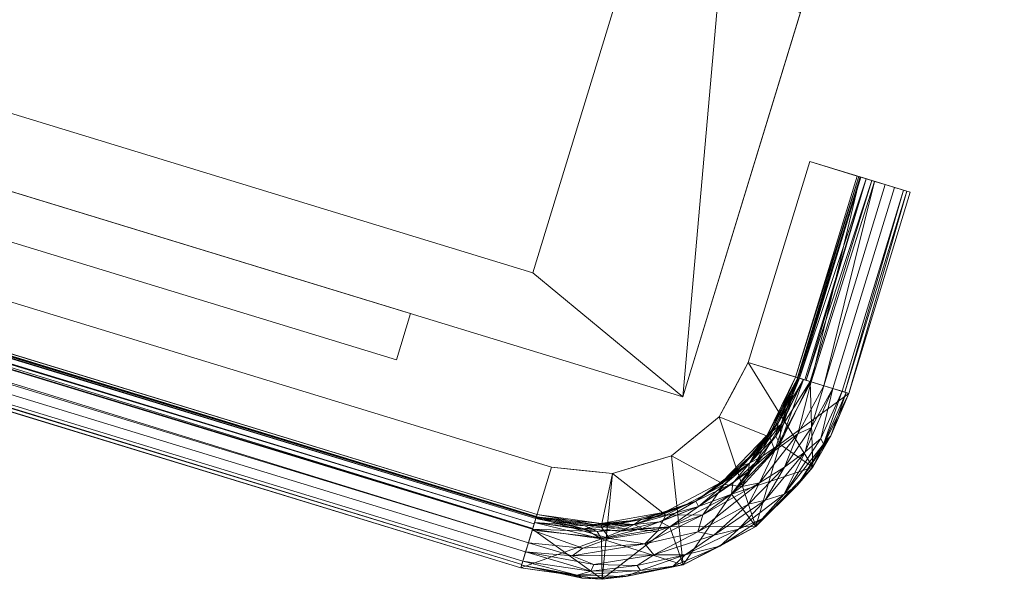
# Model space of a CAD drawing. Header units: inches. Extents: x -774 to 289, y -440 to 407.
# Tile 99 of 656: x -371 to -352, y -437 to -426. Entities that reach past the tile are written whole.
import ezdxf

# ---------------------------------------------------------------- set-up
doc = ezdxf.new("R2010")
doc.units = ezdxf.units.IN
doc.header["$MEASUREMENT"] = 0
doc.layers.add('L-SITE', color=91, linetype='Continuous', lineweight=9)

# ---------------------------------------------------------------- blocks, each defined once
blk = doc.blocks.new('Concrete Truck - Concrete Truck-328946-_3D_')
at = {"layer": 'L-SITE'}
mesh = blk.add_polyface(dxfattribs=at)
corners = [(43.269, -78.269, 122), (43.269, -135.303, 122), (43.269, -154.255, 84), (43.269, -154.255, 29.932), (43.269, -146.61, 29.932), (43.269, -135.44, 43.245), (43.269, -111.883, 43.245), (43.269, -100.769, 30), (43.269, -78.269, 30), (43.269, -130.509, 115.743), (43.269, -90.269, 115.743), (43.269, -90.269, 41.999), (43.269, -101.301, 41.999), (43.269, -109.692, 51.999), (43.269, -148.145, 51.999), (43.269, -148.145, 81.13)]
mesh.append_faces([[corners[k] for k in face] for face in [(11, 8, 0, 10), (1, 9, 10, 0), (2, 15, 9, 1)]], dxfattribs={"vtx0": -1, "vtx2": -1})
mesh.append_faces([[corners[k] for k in face] for face in [(14, 3, 4, 5)]], dxfattribs={"vtx0": -1, "vtx3": -1})
mesh.append_faces([[corners[k] for k in face] for face in [(7, 8, 11, 12), (12, 13, 6, 7), (5, 6, 13, 14), (14, 15, 2, 3)]], dxfattribs={"vtx1": -1, "vtx3": -1})
mesh = blk.add_polyface(dxfattribs=at)
corners = [(43.269, -130.509, 115.743), (43.269, -148.145, 81.13), (43.269, -148.145, 51.999), (43.269, -109.692, 51.999), (43.269, -101.301, 41.999), (43.269, -90.269, 41.999), (43.269, -90.269, 115.743), (43.269, -93.419, 113.022), (43.269, -93.419, 86.022), (43.269, -142.633, 86.022), (43.269, -128.876, 113.022)]
mesh.append_faces([[corners[k] for k in face] for face in [(6, 7, 8, 5), (7, 6, 0, 10)]], dxfattribs={"vtx0": -1, "vtx2": -1})
mesh.append_faces([[corners[k] for k in face] for face in [(9, 1, 2, 3)]], dxfattribs={"vtx0": -1, "vtx3": -1})
mesh.append_faces([[corners[k] for k in face] for face in [(8, 9, 3)]], dxfattribs={"vtx1": -1, "vtx2": -1})
mesh.append_faces([[corners[k] for k in face] for face in [(9, 10, 0, 1)]], dxfattribs={"vtx1": -1, "vtx3": -1})
mesh.append_faces([[corners[k] for k in face] for face in [(3, 4, 5, 8)]], dxfattribs={"vtx2": -1, "vtx3": -1})
mesh = blk.add_polyface(dxfattribs=at)
corners = [(-46.731, -135.303, 122), (-46.731, -154.255, 84), (43.269, -154.255, 84), (43.269, -135.303, 122), (39.848, -152.836, 86.844), (-43.731, -152.836, 86.844), (-43.731, -138.109, 116.375), (39.848, -138.109, 116.375)]
mesh.append_faces([[corners[k] for k in face] for face in [(4, 2, 7), (3, 7, 2)]], dxfattribs={"vtx0": -1, "vtx1": -1})
mesh.append_faces([[corners[k] for k in face] for face in [(1, 5, 6), (0, 6, 7, 3), (6, 0, 1)]], dxfattribs={"vtx0": -1, "vtx2": -1})
mesh.append_faces([[corners[k] for k in face] for face in [(4, 5, 1, 2)]], dxfattribs={"vtx1": -1, "vtx3": -1})
mesh = blk.add_polyface(dxfattribs=at)
corners = [(39.848, -152.836, 86.844), (39.848, -138.109, 116.375), (-43.731, -138.109, 116.375), (-43.731, -152.836, 86.844)]
mesh.append_faces([[corners[k] for k in face] for face in [(2, 3, 0, 1)]])
mesh = blk.add_polyface(dxfattribs=at)
corners = [(-46.731, -154.255, 29.932), (-46.731, -146.61, 29.932), (43.269, -146.61, 29.932), (43.269, -154.255, 29.932)]
mesh.append_faces([[corners[k] for k in face] for face in [(0, 1, 2, 3)]])
mesh = blk.add_polyface(dxfattribs=at)
corners = [(44.269, -149.269, 26.024), (44.269, -149.269, 42.024), (45.269, -149.269, 42.024), (45.769, -149.269, 41.89), (46.135, -149.269, 41.524), (46.269, -149.269, 41.024), (46.269, -149.269, 39.024), (45.501, -149.269, 38.256), (45.285, -149.269, 37.932), (45.209, -149.269, 37.549), (45.209, -149.269, 30.378), (45.285, -149.269, 29.995), (45.501, -149.269, 29.671), (46.269, -149.269, 28.903), (46.269, -149.269, 26.024)]
mesh.append_faces([[corners[k] for k in face] for face in [(0, 10, 11), (0, 11, 12), (5, 1, 2, 4)]], dxfattribs={"vtx0": -1, "vtx2": -1})
mesh.append_faces([[corners[k] for k in face] for face in [(3, 4, 2)]], dxfattribs={"vtx1": -1})
mesh.append_faces([[corners[k] for k in face] for face in [(7, 8, 1), (6, 7, 1, 5), (8, 9, 1)]], dxfattribs={"vtx1": -1, "vtx2": -1})
mesh.append_faces([[corners[k] for k in face] for face in [(9, 10, 0, 1)]], dxfattribs={"vtx1": -1, "vtx3": -1})
mesh.append_faces([[corners[k] for k in face] for face in [(13, 14, 0, 12)]], dxfattribs={"vtx2": -1})
mesh = blk.add_polyface(dxfattribs=at)
corners = [(46.269, -153.269, 26.024), (44.269, -153.269, 26.024), (44.269, -149.269, 26.024), (46.269, -149.269, 26.024)]
mesh.append_faces([[corners[k] for k in face] for face in [(3, 0, 1, 2)]])
mesh = blk.add_polyface(dxfattribs=at)
corners = [(44.269, -153.269, 42.024), (45.269, -153.269, 42.024), (45.269, -149.269, 42.024), (44.269, -149.269, 42.024)]
mesh.append_faces([[corners[k] for k in face] for face in [(0, 1, 2, 3)]])
mesh = blk.add_polyface(dxfattribs=at)
corners = [(44.269, -153.269, 26.024), (44.269, -153.269, 42.024), (44.269, -149.269, 42.024), (44.269, -149.269, 26.024)]
mesh.append_faces([[corners[k] for k in face] for face in [(0, 1, 2, 3)]])
mesh = blk.add_polyface(dxfattribs=at)
corners = [(45.209, -153.269, 30.378), (45.285, -153.269, 29.995), (45.501, -153.269, 29.671), (45.501, -149.269, 29.671), (45.285, -149.269, 29.995), (45.209, -149.269, 30.378), (45.418, -153.269, 29.796), (45.393, -149.269, 29.833), (45.247, -153.269, 30.186), (45.247, -149.269, 30.186)]
mesh.append_faces([[corners[k] for k in face] for face in [(4, 1, 7), (6, 7, 1)]], dxfattribs={"vtx0": -1, "vtx1": -1})
mesh.append_faces([[corners[k] for k in face] for face in [(6, 3, 7), (8, 4, 9, 0)]], dxfattribs={"vtx0": -1, "vtx2": -1})
mesh.append_faces([[corners[k] for k in face] for face in [(8, 1, 4)]], dxfattribs={"vtx1": -1, "vtx2": -1})
mesh.append_faces([[corners[k] for k in face] for face in [(6, 2, 3), (9, 5, 0)]], dxfattribs={"vtx2": -1})
mesh = blk.add_polyface(dxfattribs=at)
corners = [(45.209, -153.269, 37.549), (45.209, -153.269, 30.378), (45.209, -149.269, 30.378), (45.209, -149.269, 37.549)]
mesh.append_faces([[corners[k] for k in face] for face in [(3, 0, 1, 2)]])
mesh = blk.add_polyface(dxfattribs=at)
corners = [(45.501, -153.269, 38.256), (45.285, -153.269, 37.932), (45.209, -153.269, 37.549), (45.209, -149.269, 37.549), (45.285, -149.269, 37.932), (45.501, -149.269, 38.256), (45.247, -153.269, 37.741), (45.247, -149.269, 37.741), (45.393, -153.269, 38.094), (45.393, -149.269, 38.094)]
mesh.append_faces([[corners[k] for k in face] for face in [(1, 6, 7, 4), (4, 9, 8, 1)]], dxfattribs={"vtx1": -1, "vtx3": -1})
mesh.append_faces([[corners[k] for k in face] for face in [(2, 3, 7, 6)]], dxfattribs={"vtx2": -1})
mesh.append_faces([[corners[k] for k in face] for face in [(9, 5, 0, 8)]], dxfattribs={"vtx3": -1})
mesh = blk.add_polyface(dxfattribs=at)
corners = [(45.269, -153.269, 42.024), (45.769, -153.269, 41.89), (46.135, -153.269, 41.524), (46.269, -153.269, 41.024), (46.269, -149.269, 41.024), (46.135, -149.269, 41.524), (45.769, -149.269, 41.89), (45.269, -149.269, 42.024), (46.192, -153.269, 41.313), (46.202, -149.269, 41.274), (45.952, -153.269, 41.707), (45.952, -149.269, 41.707), (45.558, -149.269, 41.947), (45.519, -153.269, 41.957)]
mesh.append_faces([[corners[k] for k in face] for face in [(9, 3, 4)]], dxfattribs={"vtx0": -1})
mesh.append_faces([[corners[k] for k in face] for face in [(5, 8, 9), (3, 9, 8), (1, 12, 13), (12, 1, 6), (7, 13, 12)]], dxfattribs={"vtx0": -1, "vtx1": -1})
mesh.append_faces([[corners[k] for k in face] for face in [(5, 2, 8)]], dxfattribs={"vtx0": -1, "vtx2": -1})
mesh.append_faces([[corners[k] for k in face] for face in [(11, 6, 1, 10), (10, 2, 5, 11)]], dxfattribs={"vtx1": -1, "vtx3": -1})
mesh.append_faces([[corners[k] for k in face] for face in [(7, 0, 13)]], dxfattribs={"vtx2": -1})
mesh = blk.add_polyface(dxfattribs=at)
corners = [(45.501, -153.269, 29.671), (46.269, -153.269, 28.903), (46.269, -149.269, 28.903), (45.501, -149.269, 29.671)]
mesh.append_faces([[corners[k] for k in face] for face in [(3, 0, 1, 2)]])
mesh = blk.add_polyface(dxfattribs=at)
corners = [(46.269, -153.269, 39.024), (45.501, -153.269, 38.256), (45.501, -149.269, 38.256), (46.269, -149.269, 39.024)]
mesh.append_faces([[corners[k] for k in face] for face in [(0, 1, 2, 3)]])
mesh = blk.add_polyface(dxfattribs=at)
corners = [(46.269, -153.269, 28.903), (46.269, -153.269, 26.024), (46.269, -149.269, 26.024), (46.269, -149.269, 28.903)]
mesh.append_faces([[corners[k] for k in face] for face in [(0, 1, 2, 3)]])
mesh = blk.add_polyface(dxfattribs=at)
corners = [(46.269, -153.269, 41.024), (46.269, -153.269, 39.024), (46.269, -149.269, 39.024), (46.269, -149.269, 41.024)]
mesh.append_faces([[corners[k] for k in face] for face in [(3, 0, 1, 2)]])
mesh = blk.add_polyface(dxfattribs=at)
corners = [(46.269, -153.269, 26.024), (46.025, -154.814, 26.024), (45.314, -156.208, 26.024), (44.208, -157.314, 26.024), (42.814, -158.025, 26.024), (41.269, -158.269, 26.024), (41.269, -156.269, 26.024), (42.417, -156.041, 26.024), (43.391, -155.391, 26.024), (44.041, -154.417, 26.024), (44.269, -153.269, 26.024)]
mesh.append_faces([[corners[k] for k in face] for face in [(1, 10, 0)]], dxfattribs={"vtx0": -1})
mesh.append_faces([[corners[k] for k in face] for face in [(6, 7, 4, 5)]], dxfattribs={"vtx1": -1})
mesh.append_faces([[corners[k] for k in face] for face in [(1, 2, 9, 10), (8, 9, 2, 3), (3, 4, 7, 8)]], dxfattribs={"vtx1": -1, "vtx3": -1})
mesh = blk.add_polyface(dxfattribs=at)
corners = [(46.269, -153.269, 28.903), (46.025, -154.814, 28.903), (45.314, -156.208, 28.903), (44.208, -157.314, 28.903), (42.814, -158.025, 28.903), (41.269, -158.269, 28.903), (41.269, -158.269, 26.024), (42.814, -158.025, 26.024), (44.208, -157.314, 26.024), (45.314, -156.208, 26.024), (46.025, -154.814, 26.024), (46.269, -153.269, 26.024)]
mesh.append_faces([[corners[k] for k in face] for face in [(1, 10, 11, 0)]], dxfattribs={"vtx0": -1})
mesh.append_faces([[corners[k] for k in face] for face in [(3, 8, 9, 2), (2, 9, 10, 1)]], dxfattribs={"vtx0": -1, "vtx2": -1})
mesh.append_faces([[corners[k] for k in face] for face in [(6, 7, 4, 5)]], dxfattribs={"vtx1": -1})
mesh.append_faces([[corners[k] for k in face] for face in [(7, 8, 3, 4)]], dxfattribs={"vtx1": -1, "vtx3": -1})
mesh = blk.add_polyface(dxfattribs=at)
corners = [(45.501, -153.269, 29.671), (45.294, -154.577, 29.671), (44.693, -155.757, 29.671), (43.757, -156.693, 29.671), (42.577, -157.294, 29.671), (41.269, -157.501, 29.671), (41.269, -158.269, 28.903), (42.814, -158.025, 28.903), (44.208, -157.314, 28.903), (45.314, -156.208, 28.903), (46.025, -154.814, 28.903), (46.269, -153.269, 28.903)]
mesh.append_faces([[corners[k] for k in face] for face in [(4, 8, 3)]], dxfattribs={"vtx0": -1, "vtx1": -1})
mesh.append_faces([[corners[k] for k in face] for face in [(4, 7, 8), (7, 4, 5), (9, 2, 3)]], dxfattribs={"vtx0": -1, "vtx2": -1})
mesh.append_faces([[corners[k] for k in face] for face in [(0, 1, 11)]], dxfattribs={"vtx1": -1})
mesh.append_faces([[corners[k] for k in face] for face in [(8, 9, 3), (10, 11, 1), (9, 10, 1), (1, 2, 9)]], dxfattribs={"vtx1": -1, "vtx2": -1})
mesh.append_faces([[corners[k] for k in face] for face in [(5, 6, 7)]], dxfattribs={"vtx2": -1})
mesh = blk.add_polyface(dxfattribs=at)
corners = [(45.209, -153.269, 30.378), (45.016, -154.487, 30.378), (44.456, -155.585, 30.378), (43.585, -156.456, 30.378), (42.487, -157.016, 30.378), (41.269, -157.209, 30.378), (41.269, -157.285, 29.995), (41.269, -157.501, 29.671), (42.577, -157.294, 29.671), (43.757, -156.693, 29.671), (44.693, -155.757, 29.671), (45.294, -154.577, 29.671), (45.501, -153.269, 29.671), (45.285, -153.269, 29.995), (43.092, -156.847, 29.995), (44.847, -155.092, 29.995), (44.084, -156.084, 30.091), (44.164, -156.164, 29.844), (41.269, -157.364, 29.877), (42.214, -157.203, 29.93), (41.269, -157.257, 30.135), (42.422, -157.065, 30.144), (43.18, -156.732, 30.201), (42.883, -157.049, 29.819), (43.548, -156.659, 29.859), (45.364, -153.269, 29.877), (45.203, -154.214, 29.93), (45.257, -153.269, 30.135), (45.065, -154.422, 30.144), (44.732, -155.18, 30.201), (45.049, -154.883, 29.819), (44.659, -155.548, 29.859)]
mesh.append_faces([[corners[k] for k in face] for face in [(8, 18, 7)]], dxfattribs={"vtx0": -1})
mesh.append_faces([[corners[k] for k in face] for face in [(0, 28, 27), (13, 26, 25), (4, 22, 3)]], dxfattribs={"vtx0": -1, "vtx1": -1})
mesh.append_faces([[corners[k] for k in face] for face in [(8, 23, 19), (21, 19, 14), (19, 23, 14), (16, 17, 31), (21, 22, 4), (19, 21, 20), (22, 21, 14), (30, 11, 26), (8, 19, 18), (24, 16, 14), (28, 29, 15), (14, 23, 24), (15, 26, 28), (10, 30, 31), (15, 29, 16), (22, 16, 3), (16, 22, 14), (24, 9, 17), (9, 24, 23), (16, 24, 17), (25, 26, 11), (26, 15, 30), (27, 28, 26), (1, 29, 28), (16, 29, 2), (31, 30, 15), (16, 31, 15), (10, 31, 17)]], dxfattribs={"vtx0": -1, "vtx1": -1, "vtx2": -1})
mesh.append_faces([[corners[k] for k in face] for face in [(19, 20, 6), (21, 4, 5), (17, 9, 10), (28, 0, 1), (29, 1, 2)]], dxfattribs={"vtx0": -1, "vtx2": -1})
mesh.append_faces([[corners[k] for k in face] for face in [(5, 20, 21), (2, 3, 16), (6, 18, 19), (8, 9, 23), (13, 27, 26), (10, 11, 30)]], dxfattribs={"vtx1": -1, "vtx2": -1})
mesh.append_faces([[corners[k] for k in face] for face in [(11, 12, 25)]], dxfattribs={"vtx2": -1})
mesh = blk.add_polyface(dxfattribs=at)
corners = [(45.209, -153.269, 37.549), (45.016, -154.487, 37.549), (44.456, -155.585, 37.549), (43.585, -156.456, 37.549), (42.487, -157.016, 37.549), (41.269, -157.209, 37.549), (41.269, -157.209, 30.378), (42.487, -157.016, 30.378), (43.585, -156.456, 30.378), (44.456, -155.585, 30.378), (45.016, -154.487, 30.378), (45.209, -153.269, 30.378)]
mesh.append_faces([[corners[k] for k in face] for face in [(1, 10, 11, 0)]], dxfattribs={"vtx0": -1})
mesh.append_faces([[corners[k] for k in face] for face in [(4, 7, 8, 3), (3, 8, 9, 2), (2, 9, 10, 1)]], dxfattribs={"vtx0": -1, "vtx2": -1})
mesh.append_faces([[corners[k] for k in face] for face in [(6, 7, 4, 5)]], dxfattribs={"vtx1": -1})
mesh = blk.add_polyface(dxfattribs=at)
corners = [(45.501, -153.269, 38.256), (45.294, -154.577, 38.256), (44.693, -155.757, 38.256), (43.757, -156.693, 38.256), (42.577, -157.294, 38.256), (41.269, -157.501, 38.256), (41.269, -157.285, 37.932), (41.269, -157.209, 37.549), (42.487, -157.016, 37.549), (43.585, -156.456, 37.549), (44.456, -155.585, 37.549), (45.016, -154.487, 37.549), (45.209, -153.269, 37.549), (45.285, -153.269, 37.932), (43.092, -156.847, 37.932), (44.847, -155.092, 37.932), (44.084, -156.084, 37.836), (44.164, -156.164, 38.083), (41.269, -157.257, 37.792), (42.201, -157.149, 37.865), (41.269, -157.364, 38.05), (42.457, -157.18, 38.072), (43.259, -156.875, 38.12), (42.823, -156.909, 37.74), (43.493, -156.555, 37.786), (45.257, -153.269, 37.792), (45.149, -154.201, 37.865), (45.364, -153.269, 38.05), (45.18, -154.457, 38.072), (44.875, -155.259, 38.12), (44.909, -154.823, 37.74), (44.555, -155.493, 37.786)]
mesh.append_faces([[corners[k] for k in face] for face in [(3, 17, 2), (0, 28, 27), (4, 22, 3)]], dxfattribs={"vtx0": -1, "vtx1": -1})
mesh.append_faces([[corners[k] for k in face] for face in [(22, 4, 21), (29, 15, 28), (23, 14, 19), (18, 8, 19), (20, 19, 21), (25, 26, 11), (14, 23, 24), (11, 26, 30), (15, 29, 17), (15, 31, 30), (15, 17, 16), (15, 26, 28), (17, 3, 22), (21, 19, 14), (14, 16, 17), (22, 21, 14), (23, 19, 8), (17, 22, 14), (14, 24, 16), (23, 9, 24), (9, 16, 24), (26, 15, 30), (27, 28, 26), (1, 29, 28), (17, 29, 2), (31, 15, 16), (16, 10, 31), (10, 30, 31)]], dxfattribs={"vtx0": -1, "vtx1": -1, "vtx2": -1})
mesh.append_faces([[corners[k] for k in face] for face in [(19, 20, 6), (16, 9, 10), (21, 4, 5), (19, 6, 18), (28, 0, 1), (29, 1, 2)]], dxfattribs={"vtx0": -1, "vtx2": -1})
mesh.append_faces([[corners[k] for k in face] for face in [(5, 20, 21), (25, 13, 26), (8, 9, 23), (13, 27, 26), (10, 11, 30)]], dxfattribs={"vtx1": -1, "vtx2": -1})
mesh.append_faces([[corners[k] for k in face] for face in [(18, 7, 8), (11, 12, 25)]], dxfattribs={"vtx2": -1})
mesh = blk.add_polyface(dxfattribs=at)
corners = [(46.269, -153.269, 39.024), (46.025, -154.814, 39.024), (45.314, -156.208, 39.024), (44.208, -157.314, 39.024), (42.814, -158.025, 39.024), (41.269, -158.269, 39.024), (41.269, -157.501, 38.256), (42.577, -157.294, 38.256), (43.757, -156.693, 38.256), (44.693, -155.757, 38.256), (45.294, -154.577, 38.256), (45.501, -153.269, 38.256)]
mesh.append_faces([[corners[k] for k in face] for face in [(4, 8, 3)]], dxfattribs={"vtx0": -1, "vtx1": -1})
mesh.append_faces([[corners[k] for k in face] for face in [(4, 7, 8), (7, 4, 5), (9, 2, 3)]], dxfattribs={"vtx0": -1, "vtx2": -1})
mesh.append_faces([[corners[k] for k in face] for face in [(0, 1, 11)]], dxfattribs={"vtx1": -1})
mesh.append_faces([[corners[k] for k in face] for face in [(8, 9, 3), (10, 11, 1), (9, 10, 1), (1, 2, 9)]], dxfattribs={"vtx1": -1, "vtx2": -1})
mesh.append_faces([[corners[k] for k in face] for face in [(5, 6, 7)]], dxfattribs={"vtx2": -1})
mesh = blk.add_polyface(dxfattribs=at)
corners = [(46.269, -153.269, 41.024), (46.025, -154.814, 41.024), (45.314, -156.208, 41.024), (44.208, -157.314, 41.024), (42.814, -158.025, 41.024), (41.269, -158.269, 41.024), (41.269, -158.269, 39.024), (42.814, -158.025, 39.024), (44.208, -157.314, 39.024), (45.314, -156.208, 39.024), (46.025, -154.814, 39.024), (46.269, -153.269, 39.024)]
mesh.append_faces([[corners[k] for k in face] for face in [(1, 10, 11, 0)]], dxfattribs={"vtx0": -1})
mesh.append_faces([[corners[k] for k in face] for face in [(2, 9, 10, 1)]], dxfattribs={"vtx0": -1, "vtx2": -1})
mesh.append_faces([[corners[k] for k in face] for face in [(6, 7, 4, 5)]], dxfattribs={"vtx1": -1})
mesh.append_faces([[corners[k] for k in face] for face in [(7, 8, 3, 4), (2, 3, 8, 9)]], dxfattribs={"vtx1": -1, "vtx3": -1})
mesh = blk.add_polyface(dxfattribs=at)
corners = [(45.269, -153.269, 42.024), (45.073, -154.505, 42.024), (44.505, -155.62, 42.024), (43.62, -156.505, 42.024), (42.505, -157.073, 42.024), (41.269, -157.269, 42.024), (41.269, -157.769, 41.89), (41.269, -158.135, 41.524), (41.269, -158.269, 41.024), (42.814, -158.025, 41.024), (44.208, -157.314, 41.024), (45.314, -156.208, 41.024), (46.025, -154.814, 41.024), (46.269, -153.269, 41.024), (46.135, -153.269, 41.524), (45.769, -153.269, 41.89), (44.599, -156.599, 41.73), (45.139, -155.394, 41.934), (43.394, -157.139, 41.934), (43.463, -157.654, 41.455), (45.654, -155.463, 41.455), (44.291, -156.291, 41.986), (45.519, -153.269, 41.957), (41.269, -157.519, 41.957), (44.77, -156.77, 41.335), (45.564, -154.292, 41.934), (45.799, -154.579, 41.723), (42.292, -157.564, 41.934), (42.579, -157.799, 41.723), (45.243, -154.719, 41.997), (42.719, -157.243, 41.997), (41.269, -158.215, 41.227), (46.215, -153.269, 41.227), (45.512, -154.971, 41.845), (45.339, -155.679, 41.707), (45.014, -156.355, 41.547), (45.058, -155.844, 41.838), (44.291, -156.63, 41.879), (43.618, -157.289, 41.779), (44.192, -157.118, 41.578), (45.952, -153.269, 41.707), (45.774, -154.109, 41.837), (42.338, -158.089, 41.374), (46.089, -154.338, 41.374), (43.232, -157.842, 41.239), (45.842, -155.232, 41.239), (44.032, -157.389, 41.304), (45.389, -156.032, 41.304), (43.376, -157.576, 41.631), (42.563, -157.94, 41.556), (44.84, -155.556, 41.995), (43.556, -156.84, 41.995), (46.009, -154.244, 41.568), (42.138, -157.763, 41.841), (41.269, -157.952, 41.707), (42.253, -158.113, 41.024), (46.113, -154.253, 41.024), (42.446, -158.113, 41.199), (46.176, -154.14, 41.205)]
mesh.append_faces([[corners[k] for k in face] for face in [(6, 27, 23), (23, 30, 5), (1, 29, 0), (32, 58, 13), (31, 42, 7), (4, 51, 3), (40, 52, 14), (7, 49, 54), (9, 57, 55), (13, 58, 56)]], dxfattribs={"vtx0": -1, "vtx1": -1})
mesh.append_faces([[corners[k] for k in face] for face in [(27, 30, 23), (42, 57, 44), (20, 34, 35), (42, 44, 19), (16, 37, 38), (29, 17, 25), (37, 21, 18), (30, 51, 4), (34, 26, 33), (17, 50, 21), (42, 49, 7), (35, 39, 24), (47, 11, 45), (18, 51, 30), (36, 37, 16), (33, 41, 25), (46, 19, 44), (58, 45, 12), (50, 17, 29), (38, 18, 53), (52, 40, 26), (43, 58, 32), (17, 36, 33), (17, 33, 25), (20, 43, 52), (53, 27, 6), (30, 27, 18), (54, 28, 53), (28, 48, 38), (22, 29, 25), (18, 21, 51), (33, 36, 34), (33, 26, 41), (35, 34, 16), (20, 26, 34), (39, 35, 16), (35, 24, 47), (37, 17, 21), (16, 34, 36), (37, 36, 17), (27, 53, 18), (18, 38, 37), (39, 48, 19), (38, 39, 16), (39, 19, 46), (40, 41, 26), (25, 41, 15), (55, 57, 31), (19, 48, 49), (52, 43, 14), (43, 20, 45), (46, 10, 24), (47, 45, 20), (10, 46, 44), (39, 46, 24), (35, 47, 20), (11, 47, 24), (38, 48, 39), (49, 48, 28), (9, 44, 57), (19, 49, 42), (1, 50, 29), (2, 21, 50), (21, 3, 51), (20, 52, 26), (38, 53, 28), (49, 28, 54), (31, 57, 42), (45, 58, 43)]], dxfattribs={"vtx0": -1, "vtx1": -1, "vtx2": -1})
mesh.append_faces([[corners[k] for k in face] for face in [(43, 32, 14), (25, 15, 22), (50, 1, 2), (30, 4, 5), (41, 40, 15), (53, 6, 54), (58, 12, 56)]], dxfattribs={"vtx0": -1, "vtx2": -1})
mesh.append_faces([[corners[k] for k in face] for face in [(10, 11, 24), (2, 3, 21), (22, 0, 29), (9, 10, 44), (11, 12, 45)]], dxfattribs={"vtx1": -1, "vtx2": -1})
mesh.append_faces([[corners[k] for k in face] for face in [(31, 8, 55)]], dxfattribs={"vtx2": -1})
mesh = blk.add_polyface(dxfattribs=at)
corners = [(44.269, -153.269, 42.024), (44.041, -154.417, 42.024), (43.391, -155.391, 42.024), (42.417, -156.041, 42.024), (41.269, -156.269, 42.024), (41.269, -157.269, 42.024), (42.505, -157.073, 42.024), (43.62, -156.505, 42.024), (44.505, -155.62, 42.024), (45.073, -154.505, 42.024), (45.269, -153.269, 42.024)]
mesh.append_faces([[corners[k] for k in face] for face in [(6, 3, 4, 5)]], dxfattribs={"vtx0": -1})
mesh.append_faces([[corners[k] for k in face] for face in [(7, 3, 6)]], dxfattribs={"vtx0": -1, "vtx1": -1})
mesh.append_faces([[corners[k] for k in face] for face in [(8, 9, 1, 2), (2, 3, 7, 8)]], dxfattribs={"vtx1": -1, "vtx3": -1})
mesh.append_faces([[corners[k] for k in face] for face in [(9, 10, 0, 1)]], dxfattribs={"vtx3": -1})
mesh = blk.add_polyface(dxfattribs=at)
corners = [(44.269, -153.269, 26.024), (44.041, -154.417, 26.024), (43.391, -155.391, 26.024), (42.417, -156.041, 26.024), (41.269, -156.269, 26.024), (41.269, -156.269, 42.024), (42.417, -156.041, 42.024), (43.391, -155.391, 42.024), (44.041, -154.417, 42.024), (44.269, -153.269, 42.024), (42.035, -156.117, 26.024), (41.843, -156.155, 42.024), (42.904, -155.716, 42.024), (42.904, -155.716, 26.024), (44.117, -154.035, 42.024), (44.155, -153.843, 26.024), (43.716, -154.904, 26.024), (43.716, -154.904, 42.024)]
mesh.append_faces([[corners[k] for k in face] for face in [(11, 10, 4), (1, 8, 14), (15, 14, 9)]], dxfattribs={"vtx0": -1, "vtx2": -1})
mesh.append_faces([[corners[k] for k in face] for face in [(5, 11, 4)]], dxfattribs={"vtx1": -1})
mesh.append_faces([[corners[k] for k in face] for face in [(3, 10, 6), (11, 6, 10), (15, 1, 14)]], dxfattribs={"vtx1": -1, "vtx2": -1})
mesh.append_faces([[corners[k] for k in face] for face in [(2, 13, 12, 7), (13, 3, 6, 12), (7, 17, 16, 2), (1, 16, 17, 8)]], dxfattribs={"vtx1": -1, "vtx3": -1})
mesh.append_faces([[corners[k] for k in face] for face in [(9, 0, 15)]], dxfattribs={"vtx2": -1})
mesh = blk.add_polyface(dxfattribs=at)
corners = [(-46.731, -154.255, 84), (-46.731, -154.255, 29.932), (43.269, -154.255, 29.932), (43.269, -154.255, 84)]
mesh.append_faces([[corners[k] for k in face] for face in [(0, 1, 2, 3)]])
mesh = blk.add_polyface(dxfattribs=at)
corners = [(37.848, -154.255, 74.538), (37.848, -154.255, 45), (-40.168, -154.255, 45), (-40.168, -154.255, 74.538)]
mesh.append_faces([[corners[k] for k in face] for face in [(1, 2, 3, 0)]])
mesh = blk.add_polyface(dxfattribs=at)
corners = [(-40.168, -155.176, 74.538), (37.848, -155.176, 74.538), (37.848, -154.255, 74.538), (-40.168, -154.255, 74.538)]
mesh.append_faces([[corners[k] for k in face] for face in [(0, 1, 2, 3)]])
mesh = blk.add_polyface(dxfattribs=at)
corners = [(37.848, -155.176, 45), (-40.168, -155.176, 45), (-40.168, -154.255, 45), (37.848, -154.255, 45)]
mesh.append_faces([[corners[k] for k in face] for face in [(0, 1, 2, 3)]])
mesh = blk.add_polyface(dxfattribs=at)
corners = [(37.848, -155.176, 74.538), (37.848, -155.176, 45), (37.848, -154.255, 45), (37.848, -154.255, 74.538)]
mesh.append_faces([[corners[k] for k in face] for face in [(0, 1, 2, 3)]])
mesh = blk.add_polyface(dxfattribs=at)
corners = [(37.848, -155.176, 74.538), (-40.168, -155.176, 74.538), (-40.168, -155.176, 45), (37.848, -155.176, 45)]
mesh.append_faces([[corners[k] for k in face] for face in [(2, 3, 0, 1)]])
mesh = blk.add_polyface(dxfattribs=at)
corners = [(-44.731, -158.269, 26.024), (-44.731, -156.269, 26.024), (41.269, -156.269, 26.024), (41.269, -158.269, 26.024)]
mesh.append_faces([[corners[k] for k in face] for face in [(3, 0, 1, 2)]])
mesh = blk.add_polyface(dxfattribs=at)
corners = [(-44.731, -156.269, 42.024), (-44.731, -157.269, 42.024), (41.269, -157.269, 42.024), (41.269, -156.269, 42.024)]
mesh.append_faces([[corners[k] for k in face] for face in [(3, 0, 1, 2)]])
mesh = blk.add_polyface(dxfattribs=at)
corners = [(-44.731, -156.269, 26.024), (-44.731, -156.269, 42.024), (41.269, -156.269, 42.024), (41.269, -156.269, 26.024)]
mesh.append_faces([[corners[k] for k in face] for face in [(3, 0, 1, 2)]])
mesh = blk.add_polyface(dxfattribs=at)
corners = [(-44.731, -157.209, 30.378), (-44.731, -157.285, 29.995), (-44.731, -157.501, 29.671), (41.269, -157.501, 29.671), (41.269, -157.285, 29.995), (41.269, -157.209, 30.378), (-44.731, -157.377, 29.856), (41.269, -157.393, 29.833), (-44.731, -157.247, 30.186), (41.269, -157.247, 30.186)]
mesh.append_faces([[corners[k] for k in face] for face in [(7, 2, 3)]], dxfattribs={"vtx0": -1})
mesh.append_faces([[corners[k] for k in face] for face in [(7, 6, 2)]], dxfattribs={"vtx0": -1, "vtx2": -1})
mesh.append_faces([[corners[k] for k in face] for face in [(1, 6, 4), (7, 4, 6)]], dxfattribs={"vtx1": -1, "vtx2": -1})
mesh.append_faces([[corners[k] for k in face] for face in [(4, 9, 8, 1)]], dxfattribs={"vtx1": -1, "vtx3": -1})
mesh.append_faces([[corners[k] for k in face] for face in [(9, 5, 0, 8)]], dxfattribs={"vtx3": -1})
mesh = blk.add_polyface(dxfattribs=at)
corners = [(-44.731, -157.209, 37.549), (-44.731, -157.209, 30.378), (41.269, -157.209, 30.378), (41.269, -157.209, 37.549)]
mesh.append_faces([[corners[k] for k in face] for face in [(3, 0, 1, 2)]])
mesh = blk.add_polyface(dxfattribs=at)
corners = [(-44.731, -157.501, 38.256), (-44.731, -157.285, 37.932), (-44.731, -157.209, 37.549), (41.269, -157.209, 37.549), (41.269, -157.285, 37.932), (41.269, -157.501, 38.256), (41.269, -157.252, 37.769), (-44.731, -157.247, 37.741), (-44.731, -157.393, 38.094), (41.269, -157.393, 38.094)]
mesh.append_faces([[corners[k] for k in face] for face in [(7, 6, 1), (6, 7, 3)]], dxfattribs={"vtx0": -1, "vtx1": -1})
mesh.append_faces([[corners[k] for k in face] for face in [(1, 6, 4)]], dxfattribs={"vtx0": -1, "vtx2": -1})
mesh.append_faces([[corners[k] for k in face] for face in [(2, 3, 7)]], dxfattribs={"vtx1": -1})
mesh.append_faces([[corners[k] for k in face] for face in [(4, 9, 8, 1)]], dxfattribs={"vtx1": -1, "vtx3": -1})
mesh.append_faces([[corners[k] for k in face] for face in [(9, 5, 0, 8)]], dxfattribs={"vtx3": -1})
mesh = blk.add_polyface(dxfattribs=at)
corners = [(-44.731, -157.269, 42.024), (-44.731, -157.769, 41.89), (-44.731, -158.135, 41.524), (-44.731, -158.269, 41.024), (41.269, -158.269, 41.024), (41.269, -158.135, 41.524), (41.269, -157.769, 41.89), (41.269, -157.269, 42.024), (-44.731, -158.212, 41.239), (41.269, -158.202, 41.274), (-44.731, -157.952, 41.707), (41.269, -157.952, 41.707), (41.269, -157.484, 41.967), (-44.731, -157.519, 41.957)]
mesh.append_faces([[corners[k] for k in face] for face in [(4, 8, 3)]], dxfattribs={"vtx0": -1})
mesh.append_faces([[corners[k] for k in face] for face in [(2, 9, 5), (8, 4, 9), (6, 13, 1), (13, 6, 12), (12, 0, 13)]], dxfattribs={"vtx0": -1, "vtx2": -1})
mesh.append_faces([[corners[k] for k in face] for face in [(2, 8, 9)]], dxfattribs={"vtx1": -1, "vtx2": -1})
mesh.append_faces([[corners[k] for k in face] for face in [(11, 6, 1, 10), (10, 2, 5, 11)]], dxfattribs={"vtx1": -1, "vtx3": -1})
mesh.append_faces([[corners[k] for k in face] for face in [(12, 7, 0)]], dxfattribs={"vtx2": -1})
mesh = blk.add_polyface(dxfattribs=at)
corners = [(-44.731, -157.501, 29.671), (-44.731, -158.269, 28.903), (41.269, -158.269, 28.903), (41.269, -157.501, 29.671)]
mesh.append_faces([[corners[k] for k in face] for face in [(0, 1, 2, 3)]])
mesh = blk.add_polyface(dxfattribs=at)
corners = [(-44.731, -158.269, 39.024), (-44.731, -157.501, 38.256), (41.269, -157.501, 38.256), (41.269, -158.269, 39.024)]
mesh.append_faces([[corners[k] for k in face] for face in [(0, 1, 2, 3)]])
mesh = blk.add_polyface(dxfattribs=at)
corners = [(-44.731, -158.269, 28.903), (-44.731, -158.269, 26.024), (41.269, -158.269, 26.024), (41.269, -158.269, 28.903)]
mesh.append_faces([[corners[k] for k in face] for face in [(3, 0, 1, 2)]])
mesh = blk.add_polyface(dxfattribs=at)
corners = [(-44.731, -158.269, 41.024), (-44.731, -158.269, 39.024), (41.269, -158.269, 39.024), (41.269, -158.269, 41.024)]
mesh.append_faces([[corners[k] for k in face] for face in [(3, 0, 1, 2)]])

msp = doc.modelspace()

# ---------------------------------------------------------------- block references
at = {"layer": 'L-SITE', "rotation": 342.9999999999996}
msp.add_blockref('Concrete Truck - Concrete Truck-328946-_3D_', (-354.582, -273.238, -12), dxfattribs=at)

doc.saveas('drawing.dxf')
